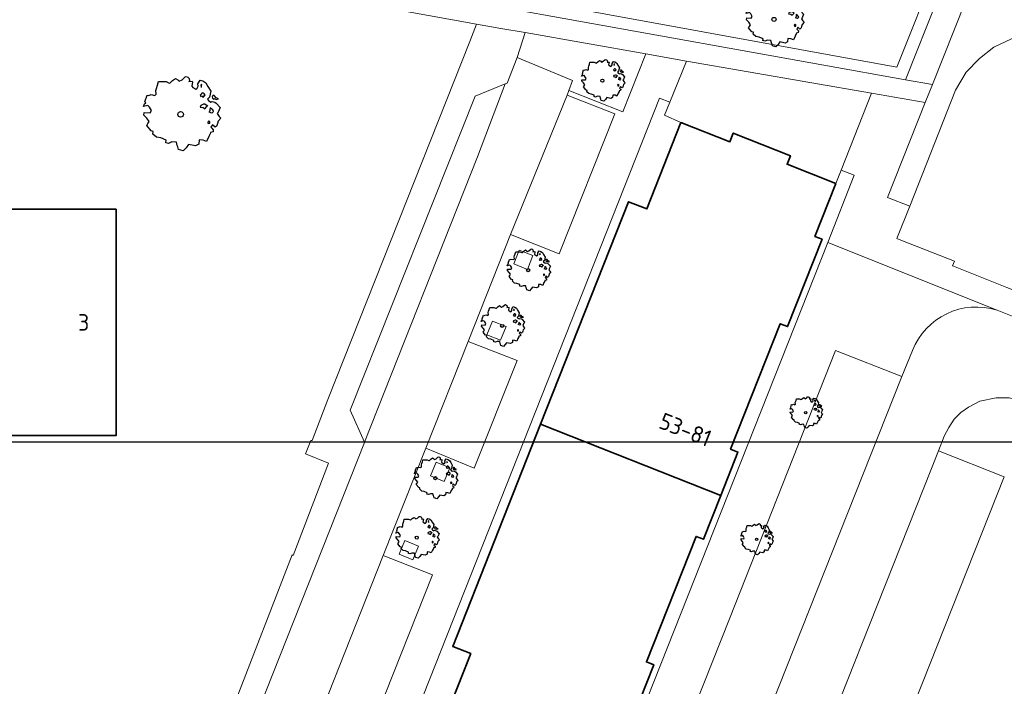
# Model space of a CAD drawing. Header units: metres. Extents: x 152391 to 157968, y 462336 to 467280.
# Tile 462 of 656: x 154113 to 154193, y 466603 to 466657. Entities that reach past the tile are written whole.
import ezdxf
from ezdxf.enums import TextEntityAlignment as Align

# ---------------------------------------------------------------- set-up
doc = ezdxf.new("R2010")
doc.units = ezdxf.units.M
doc.header["$LTSCALE"] = 0.75
doc.layers.get('0').update_dxf_attribs({"lineweight": 25})
doc.layers.get('defpoints').update_dxf_attribs({"lineweight": 25})
for name, color, linetype, lineweight in [('B-GV-GR-BOOM-S', 252, 'Continuous', 25), ('B-WE-GR-GROENVOORZIENING-GV', 251, 'Continuous', 18), ('B-WE-GR-HAAG-GV', 251, 'Continuous', 13), ('B-WE-OG-BEBOUWING-GV', 6, 'Continuous', 35), ('B-WE-OG-BEBOUWING-T18', 1, 'Continuous', 18), ('B-WE-OG-TERREIN_CULTUURSCHEIDING-GV', 251, 'Continuous', 18), ('B-WE-VH-VERHARDING_BETONSTRAATSTEEN-GV', 251, 'Continuous', 18), ('B-WE-VH-VERHARDING_TEGEL-GV', 251, 'Continuous', 18)]:
    doc.layers.add(name, color=color, linetype=linetype, lineweight=lineweight)
doc.styles.add('NLCS-ISO-M750-T18', font='NLCS-ISO.ttf', dxfattribs={"height": 1.35})

# ---------------------------------------------------------------- blocks, each defined once
blk = doc.blocks.new('SGR-BOOM_21_30')
at = {"linetype": 'Continuous'}
for p, q in [((-0.365, 1.548), (-0.226, 1.647)), ((-0.226, 1.647), (-0.133, 1.581)), ((0.065, 1.581), (0.205, 1.712)), ((0.205, 1.712), (0.263, 1.729)), ((0.263, 1.729), (0.333, 1.696)), ((0.333, 1.696), (0.391, 1.647)), ((0.391, 1.647), (0.402, 1.532)), ((-1.633, 0.579), (-1.528, 0.875)), ((-1.528, 0.875), (-1.458, 0.858)), ((-1.458, 0.858), (-1.342, 0.908)), ((-1.342, 0.908), (-1.179, 0.858)), ((-1.179, 0.858), (-1.121, 0.924)), ((-1.133, 1.088), (-1.109, 1.187)), ((-1.121, 0.924), (-1.133, 1.088)), ((-1.109, 1.187), (-1.051, 1.335)), ((-1.051, 1.335), (-1.016, 1.499)), ((-1.016, 1.499), (-0.668, 1.499)), ((-0.668, 1.499), (-0.516, 1.433)), ((-0.516, 1.433), (-0.47, 1.45)), ((-0.47, 1.45), (-0.365, 1.548)), ((-0.133, 1.581), (-0.063, 1.515)), ((-0.063, 1.515), (0.065, 1.581)), ((0.402, 1.532), (0.379, 1.499)), ((0.379, 1.499), (0.53, 1.515)), ((0.542, 1.483), (0.507, 1.285)), ((0.507, 1.285), (0.565, 1.236)), ((0.53, 1.515), (0.542, 1.483)), ((0.565, 1.236), (0.693, 1.154)), ((0.693, 1.154), (0.751, 1.203)), ((0.751, 1.203), (0.798, 1.285)), ((0.786, 1.4), (0.891, 1.565)), ((0.798, 1.285), (0.786, 1.4)), ((0.891, 1.565), (1.019, 1.532)), ((0.937, 0.908), (0.891, 0.875)), ((0.891, 0.875), (0.926, 0.825)), ((0.972, 1.368), (0.926, 1.335)), ((0.926, 1.335), (0.949, 1.253)), ((0.926, 0.825), (0.984, 0.842)), ((0.972, 0.973), (0.937, 0.908)), ((0.949, 1.253), (0.961, 1.236)), ((0.961, 1.269), (0.972, 1.368)), ((1.03, 0.973), (0.972, 0.973)), ((0.984, 0.842), (1.03, 0.776)), ((1.019, 1.532), (1.158, 1.45)), ((1.077, 0.94), (1.03, 0.973)), ((1.03, 0.776), (1.077, 0.842)), ((1.124, 0.875), (1.077, 0.94)), ((1.077, 0.842), (1.124, 0.875)), ((1.158, 1.45), (1.251, 1.269)), ((1.251, 1.269), (1.379, 1.055)), ((1.379, 1.055), (1.321, 0.793)), ((1.472, 0.858), (1.438, 0.809)), ((1.438, 0.809), (1.461, 0.743)), ((1.542, 0.858), (1.472, 0.858)), ((1.624, 0.76), (1.542, 0.858)), ((-1.703, 0.365), (-1.656, 0.48)), ((-1.493, 0.415), (-1.703, 0.365)), ((-1.679, -0.029), (-1.668, 0.086)), ((-1.668, 0.086), (-1.389, 0.07)), ((-1.656, 0.48), (-1.598, 0.53)), ((-1.598, 0.53), (-1.633, 0.579)), ((-1.423, 0.333), (-1.493, 0.415)), ((-1.33, 0.185), (-1.423, 0.333)), ((-1.389, 0.07), (-1.33, 0.185)), ((0.926, 0.415), (0.891, 0.333)), ((0.891, 0.333), (1.03, 0.316)), ((1.054, 0.464), (0.926, 0.415)), ((1.03, 0.316), (1.112, 0.251)), ((1.112, 0.464), (1.054, 0.464)), ((1.217, 0.398), (1.112, 0.464)), ((1.112, 0.251), (1.205, 0.365)), ((1.205, 0.365), (1.24, 0.415)), ((1.321, 0.793), (1.228, 0.694)), ((1.228, 0.694), (1.275, 0.628)), ((1.275, 0.628), (1.379, 0.563)), ((1.344, 0.185), (1.31, 0.103)), ((1.434, 0.049), (1.31, 0.103)), ((1.356, 0.3), (1.344, 0.234)), ((1.344, 0.234), (1.344, 0.185)), ((1.426, 0.234), (1.356, 0.3)), ((1.379, 0.563), (1.438, 0.595)), ((1.472, 0.201), (1.426, 0.234)), ((1.434, 0.049), (1.507, 0.136)), ((1.438, 0.595), (1.565, 0.563)), ((1.461, 0.743), (1.531, 0.694)), ((1.507, 0.136), (1.472, 0.201)), ((1.531, 0.727), (1.635, 0.678)), ((1.531, 0.694), (1.542, 0.727)), ((1.565, 0.563), (1.635, 0.513)), ((1.728, 0.71), (1.624, 0.76)), ((1.635, 0.678), (1.728, 0.71)), ((1.635, 0.513), (1.81, 0.316)), ((1.717, 0.103), (1.67, 0.037)), ((1.67, 0.037), (1.763, -0.094)), ((1.81, 0.316), (1.717, 0.103)), ((-1.54, -0.177), (-1.679, -0.029)), ((-1.551, -0.505), (-1.493, -0.423)), ((-1.354, -0.752), (-1.551, -0.505)), ((-1.435, -0.324), (-1.54, -0.177)), ((-1.493, -0.423), (-1.435, -0.324)), ((-1.249, -0.784), (-1.354, -0.752)), ((-1.272, -0.899), (-1.249, -0.784)), ((1.286, -0.292), (1.24, -0.357)), ((1.24, -0.357), (1.251, -0.423)), ((1.263, -0.423), (1.333, -0.407)), ((1.333, -0.341), (1.286, -0.292)), ((1.333, -0.407), (1.333, -0.341)), ((1.484, -0.801), (1.368, -0.834)), ((1.461, -0.472), (1.391, -0.587)), ((1.391, -0.587), (1.426, -0.637)), ((1.426, -0.637), (1.496, -0.702)), ((1.577, -0.587), (1.461, -0.472)), ((1.496, -0.702), (1.484, -0.801)), ((1.658, -0.522), (1.577, -0.587)), ((1.682, -0.423), (1.658, -0.522)), ((1.717, -0.308), (1.682, -0.423)), ((1.845, -0.177), (1.717, -0.308)), ((1.763, -0.094), (1.845, -0.177)), ((-1.109, -1.047), (-1.272, -0.899)), ((-0.912, -1.08), (-1.109, -1.047)), ((-0.668, -1.179), (-0.912, -1.08)), ((-0.679, -1.294), (-0.668, -1.179)), ((-0.551, -1.326), (-0.679, -1.294)), ((-0.4, -1.261), (-0.551, -1.326)), ((-0.191, -1.277), (-0.4, -1.261)), ((-0.156, -1.425), (-0.191, -1.277)), ((-0.133, -1.491), (-0.156, -1.425)), ((-0.098, -1.606), (-0.133, -1.491)), ((0.251, -1.524), (0.112, -1.671)), ((0.356, -1.376), (0.251, -1.524)), ((0.682, -1.441), (0.356, -1.376)), ((0.833, -1.359), (0.682, -1.441)), ((0.844, -1.162), (0.833, -1.359)), ((1.03, -1.179), (0.844, -1.162)), ((1.182, -1.244), (1.03, -1.179)), ((1.286, -1.014), (1.182, -1.244)), ((1.356, -0.883), (1.286, -1.014)), ((1.368, -0.834), (1.356, -0.883)), ((0.112, -1.671), (-0.098, -1.606))]:
    blk.add_line(p, q, dxfattribs=at)
blk.add_circle((0, 0), 0.126, dxfattribs=at)
blk = doc.blocks.new('SGR-BOOM_31_50')
at = {"linetype": 'Continuous'}
for p, q in [((-1.479, 1.582), (-1.402, 1.78)), ((-1.402, 1.78), (-1.355, 1.999)), ((-1.355, 1.999), (-0.89, 1.999)), ((-0.89, 1.999), (-0.688, 1.911)), ((-0.688, 1.911), (-0.626, 1.933)), ((-0.626, 1.933), (-0.487, 2.064)), ((-0.487, 2.064), (-0.301, 2.196)), ((-0.301, 2.196), (-0.177, 2.108)), ((-0.177, 2.108), (-0.084, 2.02)), ((-0.084, 2.02), (0.087, 2.108)), ((0.087, 2.108), (0.273, 2.283)), ((0.273, 2.283), (0.351, 2.305)), ((0.351, 2.305), (0.444, 2.261)), ((0.444, 2.261), (0.521, 2.196)), ((0.537, 2.042), (0.506, 1.999)), ((0.506, 1.999), (0.707, 2.02)), ((0.521, 2.196), (0.537, 2.042)), ((0.723, 1.977), (0.676, 1.714)), ((0.676, 1.714), (0.754, 1.648)), ((0.707, 2.02), (0.723, 1.977)), ((0.754, 1.648), (0.924, 1.539)), ((0.924, 1.539), (1.002, 1.604)), ((1.002, 1.604), (1.064, 1.714)), ((1.048, 1.867), (1.188, 2.086)), ((1.064, 1.714), (1.048, 1.867)), ((1.188, 2.086), (1.358, 2.042)), ((1.296, 1.823), (1.234, 1.78)), ((1.234, 1.78), (1.265, 1.67)), ((1.265, 1.67), (1.281, 1.648)), ((1.281, 1.692), (1.296, 1.823)), ((1.358, 2.042), (1.545, 1.933)), ((1.545, 1.933), (1.669, 1.692)), ((1.669, 1.692), (1.839, 1.407)), ((-2.177, 0.772), (-2.038, 1.166)), ((-2.038, 1.166), (-1.944, 1.144)), ((-1.944, 1.144), (-1.789, 1.21)), ((-1.789, 1.21), (-1.572, 1.144)), ((-1.572, 1.144), (-1.495, 1.232)), ((-1.51, 1.451), (-1.479, 1.582)), ((-1.495, 1.232), (-1.51, 1.451)), ((1.25, 1.21), (1.188, 1.166)), ((1.188, 1.166), (1.234, 1.101)), ((1.234, 1.101), (1.312, 1.122)), ((1.296, 1.298), (1.25, 1.21)), ((1.374, 1.298), (1.296, 1.298)), ((1.312, 1.122), (1.374, 1.035)), ((1.436, 1.254), (1.374, 1.298)), ((1.374, 1.035), (1.436, 1.122)), ((1.498, 1.166), (1.436, 1.254)), ((1.436, 1.122), (1.498, 1.166)), ((1.762, 1.057), (1.638, 0.925)), ((1.638, 0.925), (1.7, 0.838)), ((1.7, 0.838), (1.839, 0.75)), ((1.839, 1.407), (1.762, 1.057)), ((1.963, 1.144), (1.917, 1.079)), ((1.917, 1.079), (1.948, 0.991)), ((1.948, 0.991), (2.041, 0.925)), ((2.056, 1.144), (1.963, 1.144)), ((2.041, 0.969), (2.18, 0.903)), ((2.041, 0.925), (2.056, 0.969)), ((2.165, 1.013), (2.056, 1.144)), ((2.304, 0.947), (2.165, 1.013)), ((2.18, 0.903), (2.304, 0.947)), ((-2.27, 0.487), (-2.208, 0.641)), ((-1.991, 0.553), (-2.27, 0.487)), ((-2.239, -0.038), (-2.224, 0.115)), ((-2.224, 0.115), (-1.851, 0.093)), ((-2.208, 0.641), (-2.131, 0.706)), ((-2.131, 0.706), (-2.177, 0.772)), ((-1.898, 0.444), (-1.991, 0.553)), ((-1.774, 0.246), (-1.898, 0.444)), ((-1.851, 0.093), (-1.774, 0.246)), ((1.234, 0.553), (1.188, 0.444)), ((1.188, 0.444), (1.374, 0.422)), ((1.405, 0.619), (1.234, 0.553)), ((1.374, 0.422), (1.483, 0.334)), ((1.483, 0.619), (1.405, 0.619)), ((1.622, 0.531), (1.483, 0.619)), ((1.483, 0.334), (1.607, 0.487)), ((1.607, 0.487), (1.653, 0.553)), ((1.793, 0.246), (1.746, 0.137)), ((1.911, 0.065), (1.746, 0.137)), ((1.808, 0.4), (1.793, 0.312)), ((1.793, 0.312), (1.793, 0.246)), ((1.901, 0.312), (1.808, 0.4)), ((1.839, 0.75), (1.917, 0.794)), ((1.963, 0.268), (1.901, 0.312)), ((1.911, 0.065), (2.01, 0.181)), ((1.917, 0.794), (2.087, 0.75)), ((2.01, 0.181), (1.963, 0.268)), ((2.087, 0.75), (2.18, 0.684)), ((2.18, 0.684), (2.413, 0.422)), ((2.289, 0.137), (2.227, 0.049)), ((2.227, 0.049), (2.351, -0.126)), ((2.413, 0.422), (2.289, 0.137)), ((-2.053, -0.235), (-2.239, -0.038)), ((-2.069, -0.673), (-1.991, -0.564)), ((-1.805, -1.002), (-2.069, -0.673)), ((-1.913, -0.433), (-2.053, -0.235)), ((-1.991, -0.564), (-1.913, -0.433)), ((1.715, -0.389), (1.653, -0.476)), ((1.653, -0.476), (1.669, -0.564)), ((1.684, -0.564), (1.777, -0.542)), ((1.777, -0.454), (1.715, -0.389)), ((1.777, -0.542), (1.777, -0.454)), ((1.948, -0.63), (1.855, -0.783)), ((1.855, -0.783), (1.901, -0.849)), ((2.103, -0.783), (1.948, -0.63)), ((2.211, -0.695), (2.103, -0.783)), ((2.242, -0.564), (2.211, -0.695)), ((2.289, -0.411), (2.242, -0.564)), ((2.459, -0.235), (2.289, -0.411)), ((2.351, -0.126), (2.459, -0.235)), ((-1.665, -1.046), (-1.805, -1.002)), ((-1.696, -1.199), (-1.665, -1.046)), ((-1.479, -1.396), (-1.696, -1.199)), ((-1.216, -1.44), (-1.479, -1.396)), ((-0.89, -1.571), (-1.216, -1.44)), ((-0.906, -1.725), (-0.89, -1.571)), ((1.126, -1.55), (1.11, -1.812)), ((1.374, -1.571), (1.126, -1.55)), ((1.576, -1.659), (1.374, -1.571)), ((1.715, -1.352), (1.576, -1.659)), ((1.808, -1.177), (1.715, -1.352)), ((1.824, -1.112), (1.808, -1.177)), ((1.979, -1.068), (1.824, -1.112)), ((1.901, -0.849), (1.994, -0.936)), ((1.994, -0.936), (1.979, -1.068)), ((-0.735, -1.769), (-0.906, -1.725)), ((-0.533, -1.681), (-0.735, -1.769)), ((-0.254, -1.703), (-0.533, -1.681)), ((-0.208, -1.9), (-0.254, -1.703)), ((-0.177, -1.988), (-0.208, -1.9)), ((-0.13, -2.141), (-0.177, -1.988)), ((0.149, -2.229), (-0.13, -2.141)), ((0.335, -2.031), (0.149, -2.229)), ((0.475, -1.834), (0.335, -2.031)), ((0.909, -1.922), (0.475, -1.834)), ((1.11, -1.812), (0.909, -1.922))]:
    blk.add_line(p, q, dxfattribs=at)
blk.add_circle((0, 0), 0.169, dxfattribs=at)
blk = doc.blocks.new('SGR-BOOM_50_100')
at = {"linetype": 'Continuous'}
for p, q in [((-1.869, 2.373), (-1.807, 2.665)), ((-1.807, 2.665), (-1.187, 2.665)), ((-1.187, 2.665), (-0.918, 2.548)), ((-0.918, 2.548), (-0.835, 2.577)), ((-0.835, 2.577), (-0.649, 2.752)), ((-0.649, 2.752), (-0.401, 2.928)), ((-0.401, 2.928), (-0.236, 2.811)), ((-0.236, 2.811), (-0.112, 2.694)), ((-0.112, 2.694), (0.116, 2.811)), ((0.116, 2.811), (0.364, 3.044)), ((0.364, 3.044), (0.467, 3.074)), ((0.467, 3.074), (0.591, 3.015)), ((0.591, 3.015), (0.695, 2.928)), ((0.715, 2.723), (0.674, 2.665)), ((0.674, 2.665), (0.943, 2.694)), ((0.695, 2.928), (0.715, 2.723)), ((0.964, 2.636), (0.902, 2.285)), ((0.943, 2.694), (0.964, 2.636)), ((1.398, 2.49), (1.584, 2.782)), ((1.418, 2.285), (1.398, 2.49)), ((1.584, 2.782), (1.811, 2.723)), ((1.729, 2.431), (1.646, 2.373)), ((1.708, 2.256), (1.729, 2.431)), ((1.811, 2.723), (2.059, 2.577)), ((2.059, 2.577), (2.225, 2.256)), ((-2.593, 1.526), (-2.386, 1.613)), ((-2.386, 1.613), (-2.096, 1.526)), ((-2.096, 1.526), (-1.993, 1.643)), ((-2.014, 1.935), (-1.972, 2.11)), ((-1.993, 1.643), (-2.014, 1.935)), ((-1.972, 2.11), (-1.869, 2.373)), ((0.902, 2.285), (1.005, 2.198)), ((1.005, 2.198), (1.232, 2.052)), ((1.232, 2.052), (1.336, 2.139)), ((1.336, 2.139), (1.418, 2.285)), ((1.667, 1.613), (1.584, 1.555)), ((1.646, 2.373), (1.687, 2.227)), ((1.729, 1.73), (1.667, 1.613)), ((1.687, 2.227), (1.708, 2.198)), ((1.832, 1.73), (1.729, 1.73)), ((1.915, 1.672), (1.832, 1.73)), ((1.997, 1.555), (1.915, 1.672)), ((2.225, 2.256), (2.452, 1.876)), ((2.452, 1.876), (2.349, 1.409)), ((-3.027, 0.65), (-2.944, 0.854)), ((-2.944, 0.854), (-2.841, 0.942)), ((-2.903, 1.029), (-2.717, 1.555)), ((-2.841, 0.942), (-2.903, 1.029)), ((-2.717, 1.555), (-2.593, 1.526)), ((1.584, 1.555), (1.646, 1.467)), ((1.646, 1.467), (1.749, 1.497)), ((1.873, 0.825), (1.646, 0.737)), ((1.749, 1.497), (1.832, 1.38)), ((1.832, 1.38), (1.915, 1.497)), ((1.977, 0.825), (1.873, 0.825)), ((1.915, 1.497), (1.997, 1.555)), ((2.163, 0.708), (1.977, 0.825)), ((2.349, 1.409), (2.183, 1.234)), ((2.183, 1.234), (2.266, 1.117)), ((2.266, 1.117), (2.452, 1)), ((2.452, 1), (2.556, 1.059)), ((2.618, 1.526), (2.556, 1.438)), ((2.556, 1.438), (2.597, 1.321)), ((2.556, 1.059), (2.783, 1)), ((2.597, 1.321), (2.721, 1.234)), ((2.742, 1.526), (2.618, 1.526)), ((2.721, 1.292), (2.907, 1.205)), ((2.721, 1.234), (2.742, 1.292)), ((2.886, 1.351), (2.742, 1.526)), ((2.783, 1), (2.907, 0.913)), ((3.072, 1.263), (2.886, 1.351)), ((2.907, 1.205), (3.072, 1.263)), ((2.907, 0.913), (3.217, 0.562)), ((-2.655, 0.737), (-3.027, 0.65)), ((-2.985, -0.051), (-2.965, 0.153)), ((-2.965, 0.153), (-2.469, 0.124)), ((-2.531, 0.591), (-2.655, 0.737)), ((-2.365, 0.329), (-2.531, 0.591)), ((-2.469, 0.124), (-2.365, 0.329)), ((1.646, 0.737), (1.584, 0.591)), ((1.584, 0.591), (1.832, 0.562)), ((1.832, 0.562), (1.977, 0.445)), ((1.977, 0.445), (2.142, 0.65)), ((2.142, 0.65), (2.204, 0.737)), ((2.39, 0.329), (2.328, 0.183)), ((2.549, 0.087), (2.328, 0.183)), ((2.411, 0.533), (2.39, 0.416)), ((2.39, 0.416), (2.39, 0.329)), ((2.535, 0.416), (2.411, 0.533)), ((2.618, 0.358), (2.535, 0.416)), ((2.549, 0.087), (2.68, 0.241)), ((2.68, 0.241), (2.618, 0.358)), ((3.052, 0.183), (2.969, 0.066)), ((2.969, 0.066), (3.135, -0.168)), ((3.217, 0.562), (3.052, 0.183)), ((-2.737, -0.314), (-2.985, -0.051)), ((-2.758, -0.898), (-2.655, -0.752)), ((-2.551, -0.577), (-2.737, -0.314)), ((-2.655, -0.752), (-2.551, -0.577)), ((2.287, -0.518), (2.204, -0.635)), ((2.204, -0.635), (2.225, -0.752)), ((2.245, -0.752), (2.37, -0.723)), ((2.37, -0.606), (2.287, -0.518)), ((2.37, -0.723), (2.37, -0.606)), ((2.99, -0.752), (2.948, -0.927)), ((3.052, -0.548), (2.99, -0.752)), ((3.279, -0.314), (3.052, -0.548)), ((3.135, -0.168), (3.279, -0.314)), ((-2.407, -1.336), (-2.758, -0.898)), ((-2.22, -1.394), (-2.407, -1.336)), ((-2.262, -1.599), (-2.22, -1.394)), ((-1.972, -1.862), (-2.262, -1.599)), ((2.411, -1.57), (2.287, -1.803)), ((2.432, -1.482), (2.411, -1.57)), ((2.638, -1.424), (2.432, -1.482)), ((2.597, -0.84), (2.473, -1.044)), ((2.473, -1.044), (2.535, -1.132)), ((2.535, -1.132), (2.659, -1.248)), ((2.804, -1.044), (2.597, -0.84)), ((2.659, -1.248), (2.638, -1.424)), ((2.948, -0.927), (2.804, -1.044)), ((-1.621, -1.92), (-1.972, -1.862)), ((-1.187, -2.095), (-1.621, -1.92)), ((-1.207, -2.3), (-1.187, -2.095)), ((-0.98, -2.358), (-1.207, -2.3)), ((-0.711, -2.241), (-0.98, -2.358)), ((-0.339, -2.271), (-0.711, -2.241)), ((-0.277, -2.533), (-0.339, -2.271)), ((1.501, -2.066), (1.48, -2.417)), ((1.832, -2.095), (1.501, -2.066)), ((2.101, -2.212), (1.832, -2.095)), ((2.287, -1.803), (2.101, -2.212)), ((-0.236, -2.65), (-0.277, -2.533)), ((-0.174, -2.855), (-0.236, -2.65)), ((0.199, -2.971), (-0.174, -2.855)), ((0.447, -2.709), (0.199, -2.971)), ((0.633, -2.446), (0.447, -2.709)), ((1.212, -2.563), (0.633, -2.446)), ((1.48, -2.417), (1.212, -2.563))]:
    blk.add_line(p, q, dxfattribs=at)
blk.add_circle((0, 0), 0.225, dxfattribs=at)
blk = doc.blocks.new('SGR-BOOM_DIAMETER_ONBEKEND')
at = {"linetype": 'Continuous'}
for p, q in [((-0.85, 0.816), (-0.832, 0.89)), ((-0.841, 0.693), (-0.85, 0.816)), ((-0.832, 0.89), (-0.788, 1.001)), ((-0.788, 1.001), (-0.762, 1.124)), ((-0.762, 1.124), (-0.501, 1.124)), ((-0.501, 1.124), (-0.387, 1.075)), ((-0.387, 1.075), (-0.352, 1.087)), ((-0.352, 1.087), (-0.274, 1.161)), ((-0.274, 1.161), (-0.169, 1.235)), ((-0.169, 1.235), (-0.099, 1.186)), ((-0.099, 1.186), (-0.047, 1.137)), ((-0.047, 1.137), (0.049, 1.186)), ((0.049, 1.186), (0.154, 1.284)), ((0.154, 1.284), (0.197, 1.297)), ((0.197, 1.297), (0.25, 1.272)), ((0.25, 1.272), (0.293, 1.235)), ((0.302, 1.149), (0.284, 1.124)), ((0.284, 1.124), (0.398, 1.137)), ((0.293, 1.235), (0.302, 1.149)), ((0.407, 1.112), (0.38, 0.964)), ((0.38, 0.964), (0.424, 0.927)), ((0.398, 1.137), (0.407, 1.112)), ((0.424, 0.927), (0.52, 0.865)), ((0.52, 0.865), (0.564, 0.902)), ((0.564, 0.902), (0.598, 0.964)), ((0.59, 1.05), (0.668, 1.173)), ((0.598, 0.964), (0.59, 1.05)), ((0.668, 1.173), (0.764, 1.149)), ((0.729, 1.026), (0.694, 1.001)), ((0.694, 1.001), (0.712, 0.939)), ((0.712, 0.939), (0.721, 0.927)), ((0.721, 0.952), (0.729, 1.026)), ((0.764, 1.149), (0.869, 1.087)), ((0.869, 1.087), (0.939, 0.952)), ((0.939, 0.952), (1.035, 0.792)), ((-1.277, 0.274), (-1.242, 0.36)), ((-1.12, 0.311), (-1.277, 0.274)), ((-1.259, -0.022), (-1.251, 0.065)), ((-1.251, 0.065), (-1.041, 0.052)), ((-1.242, 0.36), (-1.198, 0.397)), ((-1.225, 0.434), (-1.146, 0.656)), ((-1.198, 0.397), (-1.225, 0.434)), ((-1.146, 0.656), (-1.094, 0.644)), ((-1.068, 0.249), (-1.12, 0.311)), ((-1.094, 0.644), (-1.007, 0.681)), ((-0.998, 0.139), (-1.068, 0.249)), ((-1.041, 0.052), (-0.998, 0.139)), ((-1.007, 0.681), (-0.884, 0.644)), ((-0.884, 0.644), (-0.841, 0.693)), ((0.703, 0.681), (0.668, 0.656)), ((0.668, 0.656), (0.694, 0.619)), ((0.694, 0.311), (0.668, 0.249)), ((0.668, 0.249), (0.773, 0.237)), ((0.694, 0.619), (0.738, 0.631)), ((0.79, 0.348), (0.694, 0.311)), ((0.729, 0.73), (0.703, 0.681)), ((0.773, 0.73), (0.729, 0.73)), ((0.738, 0.631), (0.773, 0.582)), ((0.808, 0.705), (0.773, 0.73)), ((0.773, 0.582), (0.808, 0.631)), ((0.773, 0.237), (0.834, 0.188)), ((0.834, 0.348), (0.79, 0.348)), ((0.843, 0.656), (0.808, 0.705)), ((0.808, 0.631), (0.843, 0.656)), ((0.912, 0.299), (0.834, 0.348)), ((0.834, 0.188), (0.904, 0.274)), ((0.904, 0.274), (0.93, 0.311)), ((0.991, 0.594), (0.921, 0.521)), ((0.921, 0.521), (0.956, 0.471)), ((0.956, 0.471), (1.035, 0.422)), ((1.008, 0.139), (0.982, 0.077)), ((1.075, 0.037), (0.982, 0.077)), ((1.035, 0.792), (0.991, 0.594)), ((1.017, 0.225), (1.008, 0.176)), ((1.008, 0.176), (1.008, 0.139)), ((1.069, 0.176), (1.017, 0.225)), ((1.035, 0.422), (1.078, 0.447)), ((1.104, 0.151), (1.069, 0.176)), ((1.075, 0.037), (1.13, 0.102)), ((1.104, 0.644), (1.078, 0.607)), ((1.078, 0.607), (1.096, 0.557)), ((1.078, 0.447), (1.174, 0.422)), ((1.096, 0.557), (1.148, 0.521)), ((1.157, 0.644), (1.104, 0.644)), ((1.13, 0.102), (1.104, 0.151)), ((1.148, 0.545), (1.226, 0.508)), ((1.148, 0.521), (1.157, 0.545)), ((1.218, 0.57), (1.157, 0.644)), ((1.174, 0.422), (1.226, 0.385)), ((1.296, 0.533), (1.218, 0.57)), ((1.226, 0.508), (1.296, 0.533)), ((1.226, 0.385), (1.357, 0.237)), ((1.287, 0.077), (1.253, 0.028)), ((1.253, 0.028), (1.322, -0.071)), ((1.357, 0.237), (1.287, 0.077)), ((-1.155, -0.132), (-1.259, -0.022)), ((-1.164, -0.379), (-1.12, -0.317)), ((-1.015, -0.564), (-1.164, -0.379)), ((-1.076, -0.243), (-1.155, -0.132)), ((-1.12, -0.317), (-1.076, -0.243)), ((-0.937, -0.588), (-1.015, -0.564)), ((-0.954, -0.675), (-0.937, -0.588)), ((-0.832, -0.785), (-0.954, -0.675)), ((-0.684, -0.81), (-0.832, -0.785)), ((0.965, -0.761), (0.886, -0.933)), ((0.965, -0.219), (0.93, -0.268)), ((0.93, -0.268), (0.939, -0.317)), ((0.947, -0.317), (1, -0.305)), ((1, -0.256), (0.965, -0.219)), ((1.017, -0.662), (0.965, -0.761)), ((1, -0.305), (1, -0.256)), ((1.026, -0.625), (1.017, -0.662)), ((1.113, -0.601), (1.026, -0.625)), ((1.096, -0.354), (1.043, -0.44)), ((1.043, -0.44), (1.069, -0.477)), ((1.069, -0.477), (1.122, -0.527)), ((1.183, -0.44), (1.096, -0.354)), ((1.122, -0.527), (1.113, -0.601)), ((1.244, -0.391), (1.183, -0.44)), ((1.261, -0.317), (1.244, -0.391)), ((1.287, -0.231), (1.261, -0.317)), ((1.383, -0.132), (1.287, -0.231)), ((1.322, -0.071), (1.383, -0.132)), ((-0.501, -0.884), (-0.684, -0.81)), ((-0.509, -0.97), (-0.501, -0.884)), ((-0.413, -0.995), (-0.509, -0.97)), ((-0.3, -0.946), (-0.413, -0.995)), ((-0.143, -0.958), (-0.3, -0.946)), ((-0.117, -1.069), (-0.143, -0.958)), ((-0.099, -1.118), (-0.117, -1.069)), ((-0.073, -1.204), (-0.099, -1.118)), ((0.084, -1.254), (-0.073, -1.204)), ((0.188, -1.143), (0.084, -1.254)), ((0.267, -1.032), (0.188, -1.143)), ((0.511, -1.081), (0.267, -1.032)), ((0.625, -1.019), (0.511, -1.081)), ((0.633, -0.872), (0.625, -1.019)), ((0.773, -0.884), (0.633, -0.872)), ((0.886, -0.933), (0.773, -0.884))]:
    blk.add_line(p, q, dxfattribs=at)
blk.add_circle((0, 0), 0.0948, dxfattribs=at)

msp = doc.modelspace()

# ---------------------------------------------------------------- linework, layer by layer
at = {"layer": 'B-WE-GR-GROENVOORZIENING-GV'}
for points in [[(154151.408, 466658.121), (154184.617, 466652.168), (154197.77, 466685.25)], [(154190.593, 466669.905), (154183.92, 466653.188), (154144.76, 466660.355)]]:
    msp.add_lwpolyline(points, dxfattribs=at)
for points in [[(154152.742, 466637.185), (154153.856, 466636.739), (154154.302, 466637.853), (154153.188, 466638.299)], [(154150.56, 466631.42), (154151.674, 466630.974), (154152.12, 466632.088), (154151.006, 466632.534)], [(154145.974, 466619.935), (154147.088, 466619.489), (154147.534, 466620.603), (154146.42, 466621.049)], [(154143.425, 466613.562), (154144.539, 466613.116), (154144.985, 466614.23), (154143.871, 466614.676)]]:
    msp.add_lwpolyline(points, close=True, dxfattribs=at)
at = {"layer": 'B-WE-GR-HAAG-GV'}
for points in [[(154151.408, 466658.121), (154184.617, 466652.168), (154197.77, 466685.25)], [(154190.593, 466669.905), (154183.92, 466653.188), (154144.76, 466660.355)]]:
    msp.add_lwpolyline(points, dxfattribs=at)
at = {"layer": 'B-WE-OG-BEBOUWING-GV'}
for points in [[(154154.935, 466624.156), (154169.592, 466618.356), (154170.988, 466621.879), (154170.392, 466622.115), (154174.432, 466632.314), (154175.027, 466632.078), (154177.84, 466639.182), (154177.245, 466639.418), (154178.947, 466643.718), (154174.979, 466645.289), (154175.252, 466645.982), (154170.603, 466647.821), (154170.328, 466647.124), (154166.351, 466648.679), (154163.579, 466641.653), (154162.091, 466642.242)], [(154169.592, 466618.356), (154154.935, 466624.156), (154147.778, 466606.069), (154149.246, 466605.48), (154146.473, 466598.451), (154150.403, 466596.87), (154150.167, 466596.19), (154154.84, 466594.348), (154155.115, 466595.013), (154159.045, 466593.476), (154160.741, 466597.706), (154161.337, 466597.51), (154164.135, 466604.576), (154163.54, 466604.812), (154167.583, 466615.021), (154168.178, 466614.785)]]:
    msp.add_lwpolyline(points, close=True, dxfattribs=at)
msp.add_lwpolyline([(154107.338, 466623.23), (154120.4, 466623.228), (154120.399, 466631.161), (154120.398, 466631.421), (154120.393, 466633.606), (154120.386, 466641.633), (154103.751, 466641.646)], dxfattribs=at)
at = {"layer": 'B-WE-OG-TERREIN_CULTUURSCHEIDING-GV'}
msp.add_lwpolyline([(154199.247, 466683.037), (154186.817, 466651.774), (154186.233, 466650.307), (154183.165, 466642.59), (154184.967, 466641.879), (154188.691, 466651.316), (154189.567, 466652.785), (154190.635, 466653.892), (154191.809, 466654.799), (154193.245, 466655.491), (154194.623, 466655.851), (154196.039, 466655.981), (154197.526, 466655.861), (154198.761, 466655.515), (154199.456, 466655.248), (154200.356, 466657.735)], dxfattribs=at)
for points in [[(154144.76, 466660.355), (154183.92, 466653.188), (154190.593, 466669.905), (154186.374, 466665.544), (154184, 466663.906), (154182.183, 466661.665), (154181.324, 466659.095), (154180.447, 466658.182), (154179.267, 466657.721), (154163.855, 466659.13), (154160.585, 466661.278), (154156.77, 466662.14)], [(154157.234, 466651.277), (154161.629, 466649.552), (154163.481, 466654.259), (154153.682, 466656.014), (154153.01, 466653.968), (154157.526, 466652.092)], [(154166.351, 466648.679), (154170.328, 466647.124), (154170.603, 466647.821), (154175.252, 466645.982), (154174.979, 466645.289), (154178.947, 466643.718), (154179.381, 466644.816), (154181.854, 466651.064), (154166.789, 466653.674), (154165.447, 466650.336), (154165.021, 466649.277)]]:
    msp.add_lwpolyline(points, close=True, dxfattribs=at)
at = {"layer": 'B-WE-VH-VERHARDING_BETONSTRAATSTEEN-GV'}
for points in [[(154137.677, 466602.21), (154142.115, 466613.471), (154145.585, 466622.181), (154149.037, 466630.862), (154152.478, 466639.586), (154157.08, 466650.899), (154157.234, 466651.277), (154157.526, 466652.092), (154153.01, 466653.968), (154152.198, 466651.889), (154152.037, 466651.823), (154149.789, 466645.901), (154140.589, 466622.689), (154140.603, 466622.657), (154130.282, 466596.645)], [(154228.667, 466618.805), (154228.209, 466618.995), (154207.411, 466627.285), (154192.078, 466633.416)], [(154185.186, 466630.13), (154184.335, 466628.019)], [(154184.335, 466628.019), (154169.291, 466590.147), (154173.955, 466588.343), (154174.309, 466589.237), (154187.297, 466621.976), (154187.769, 466623.166), (154188.138, 466623.883), (154188.585, 466624.55), (154189.111, 466625.087), (154189.746, 466625.533), (154190.656, 466626.007), (154191.99, 466626.301), (154193.064, 466626.282), (154194.107, 466626.04), (154195.949, 466625.46), (154219.197, 466616.145), (154224.802, 466613.899)], [(154193.064, 466626.282), (154191.99, 466626.301), (154190.656, 466626.007), (154189.746, 466625.533), (154189.111, 466625.087), (154188.585, 466624.55), (154188.138, 466623.883), (154187.769, 466623.166), (154187.297, 466621.976), (154192.642, 466619.856), (154179.3, 466586.225), (154173.955, 466588.343), (154169.038, 466575.934), (154167.949, 466573.19), (154173.305, 466571.085), (154177.442, 466568.413), (154178.853, 466568.282), (154188.143, 466564.111), (154188.175, 466564.18), (154190.904, 466562.958), (154191.423, 466564.125), (154198.335, 466561.372)]]:
    msp.add_lwpolyline(points, dxfattribs=at)
for points in [[(154152.037, 466651.823), (154149.615, 466650.834), (154139.435, 466625.285), (154140.589, 466622.689), (154149.789, 466645.901)], [(154169.291, 466590.147), (154184.335, 466628.019), (154178.938, 466630.145), (154170.309, 466608.312), (154163.917, 466592.264)], [(154173.955, 466588.343), (154179.3, 466586.225), (154192.642, 466619.856), (154187.297, 466621.976), (154174.309, 466589.237)]]:
    msp.add_lwpolyline(points, close=True, dxfattribs=at)
msp.add_lwpolyline([(154192.078, 466633.416, 0.394376), (154185.186, 466630.13)], format="xyb", dxfattribs=at)
at = {"layer": 'B-WE-VH-VERHARDING_TEGEL-GV'}
for points in [[(154197.77, 466685.25), (154184.617, 466652.168), (154186.817, 466651.774), (154199.247, 466683.037)], [(154130.282, 466596.645), (154140.603, 466622.657), (154140.589, 466622.689), (154139.435, 466625.285), (154149.615, 466650.834), (154152.037, 466651.823), (154152.198, 466651.889), (154153.01, 466653.968), (154153.682, 466656.014), (154151.705, 466656.341), (154149.722, 466656.682), (154149.161, 466655.265), (154137.622, 466626.145), (154136.349, 466622.816), (154136.235, 466622.817), (154135.806, 466621.728), (154137.67, 466620.983), (154134.806, 466613.466), (154134.719, 466613.506), (154129.956, 466601.259)], [(154143.962, 466598.5), (154164.602, 466650.669), (154165.447, 466650.336), (154166.789, 466653.674), (154163.481, 466654.259), (154161.629, 466649.552), (154157.234, 466651.277), (154157.08, 466650.899), (154160.96, 466649.39), (154156.436, 466638.004), (154152.478, 466639.586), (154149.037, 466630.862), (154153.025, 466629.314), (154149.533, 466620.58), (154145.585, 466622.181), (154142.115, 466613.471), (154146.121, 466611.887), (154141.646, 466600.619)], [(154231.288, 466619.561), (154232.25, 466621.949), (154233.285, 466624.558), (154232.016, 466625.056), (154231.679, 466625.188), (154231.595, 466624.974), (154221.869, 466628.815), (154209.778, 466633.59), (154209.869, 466633.82), (154207.118, 466634.909), (154205.46, 466630.727), (154203.929, 466631.332), (154203.762, 466630.912), (154192.854, 466635.272), (154188.537, 466636.997), (154188.446, 466637.019), (154188.596, 466637.401), (154184.242, 466639.124), (154183.929, 466639.248), (154184.967, 466641.879), (154183.165, 466642.59), (154186.233, 466650.307), (154181.854, 466651.064), (154179.381, 466644.816)], [(154179.381, 466644.816), (154180.456, 466644.389), (154178.293, 466638.927), (154192.078, 466633.416), (154207.411, 466627.285), (154209.247, 466631.939), (154230.11, 466623.685), (154228.281, 466619.173), (154228.209, 466618.995), (154228.667, 466618.805)], [(154192.078, 466633.416), (154178.293, 466638.927), (154160.366, 466593.663), (154159.798, 466592.229)], [(154147.388, 466534.917), (154141.991, 466536.958), (154158.077, 466577.522), (154163.344, 466590.816), (154163.917, 466592.264), (154170.309, 466608.312), (154178.938, 466630.145), (154184.335, 466628.019), (154185.186, 466630.13)]]:
    msp.add_lwpolyline(points, dxfattribs=at)
for points in [[(154059.455, 466674.111), (154059.447, 466672.185), (154059.447, 466672.106), (154064.629, 466672.198), (154066.339, 466671.875), (154084.687, 466668.412), (154088.591, 466667.737), (154088.592, 466667.737), (154095.003, 466666.578), (154149.722, 466656.682), (154151.705, 466656.341), (154153.682, 466656.014), (154163.481, 466654.259), (154166.789, 466653.674), (154181.854, 466651.064), (154186.233, 466650.307), (154186.817, 466651.774), (154184.617, 466652.168), (154151.408, 466658.121), (154100.748, 466667.369), (154085.048, 466670.325), (154082.526, 466670.8), (154064.683, 466674.16)], [(154152.478, 466639.586), (154156.436, 466638.004), (154160.96, 466649.39), (154157.08, 466650.899)], [(154152.742, 466637.185), (154153.188, 466638.299), (154154.302, 466637.853), (154153.856, 466636.739)], [(154150.56, 466631.42), (154151.006, 466632.534), (154152.12, 466632.088), (154151.674, 466630.974)], [(154149.037, 466630.862), (154145.585, 466622.181), (154149.533, 466620.58), (154153.025, 466629.314)], [(154145.974, 466619.935), (154146.42, 466621.049), (154147.534, 466620.603), (154147.088, 466619.489)], [(154143.425, 466613.562), (154143.871, 466614.676), (154144.985, 466614.23), (154144.539, 466613.116)], [(154137.677, 466602.21), (154141.646, 466600.619), (154146.121, 466611.887), (154142.115, 466613.471)]]:
    msp.add_lwpolyline(points, close=True, dxfattribs=at)
msp.add_lwpolyline([(154185.186, 466630.13, -0.394376), (154192.078, 466633.416)], format="xyb", dxfattribs=at)
at = {"layer": 'defpoints', "flags": 128}
msp.add_lwpolyline([(154354.229, 466622.679), (153766.229, 466622.679), (153766.229, 465969.429), (153876.913, 465969.429), (153876.913, 465974.642), (154204.229, 465974.642), (154204.229, 466273.185), (154210.341, 466273.185), (154210.341, 466287.791), (154354.229, 466287.791)], close=True, dxfattribs=at)

# ---------------------------------------------------------------- block references
at = {"layer": 'B-GV-GR-BOOM-S', "transparency": 33554559}
for name, p in [('SGR-BOOM_31_50', (154173.921, 466657.07)), ('SGR-BOOM_21_30', (154159.96, 466652.082)), ('SGR-BOOM_50_100', (154125.637, 466649.344)), ('SGR-BOOM_21_30', (154153.918, 466636.673)), ('SGR-BOOM_21_30', (154151.803, 466632.141)), ('SGR-BOOM_DIAMETER_ONBEKEND', (154176.504, 466625.082)), ('SGR-BOOM_21_30', (154146.365, 466619.753)), ('SGR-BOOM_21_30', (154144.854, 466614.919)), ('SGR-BOOM_DIAMETER_ONBEKEND', (154172.499, 466614.768))]:
    msp.add_blockref(name, p, dxfattribs=at)

# ---------------------------------------------------------------- texts
at = {"layer": 'B-WE-OG-BEBOUWING-T18', "style": 'NLCS-ISO-M750-T18'}
for s, rotation, p in [('3', 0.4, (154117.754, 466632.429)), ('53-81', 338.4, (154166.717, 466623.698))]:
    msp.add_text(s, height=1.35, rotation=rotation, dxfattribs=at).set_placement(p, align=Align.MIDDLE)

doc.saveas('drawing.dxf')
